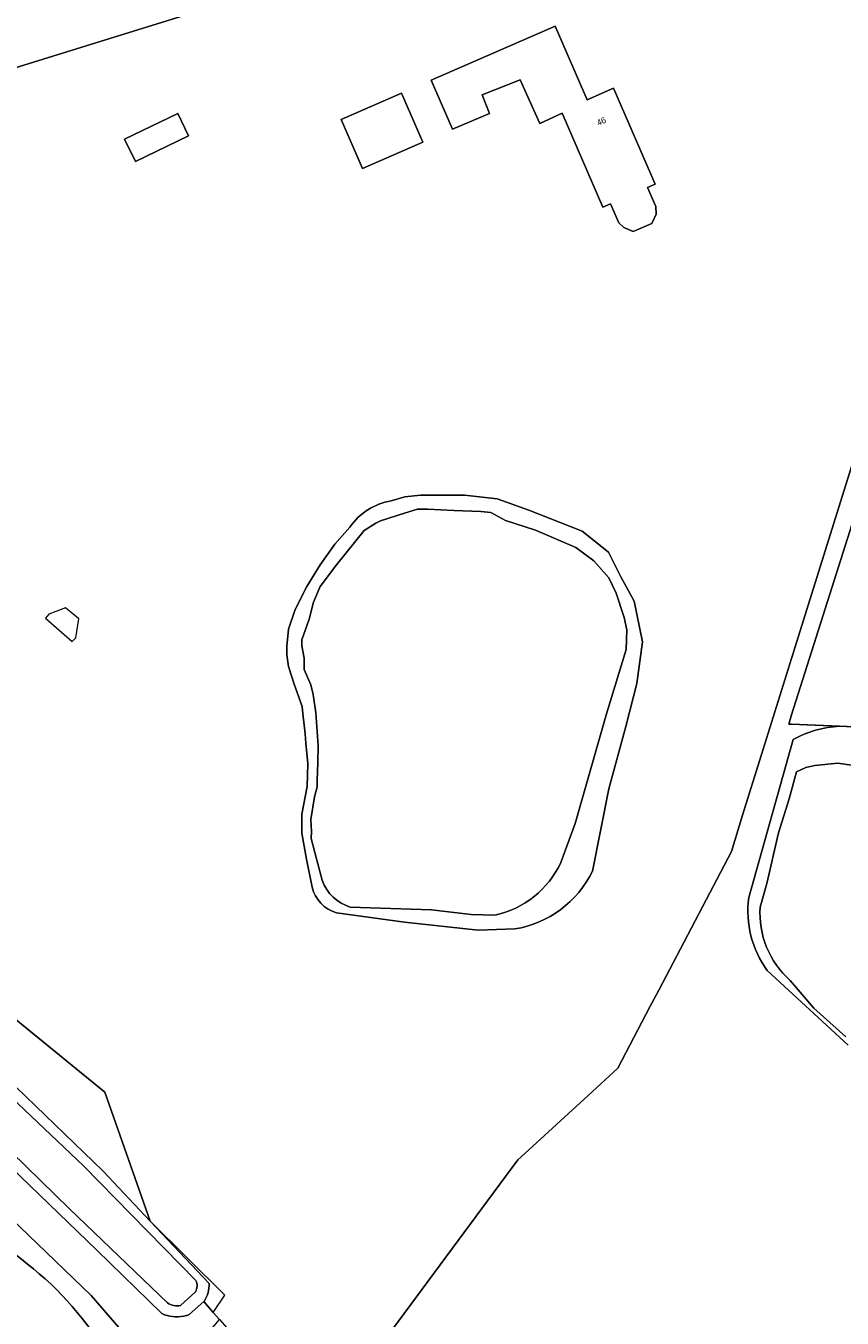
# Model space of a CAD drawing. Header units: metres. Extents: x 151448 to 154749, y 463108 to 465296.
# Tile 381 of 449: x 153906 to 154006, y 464439 to 464596. Entities that reach past the tile are written whole.
import ezdxf
from ezdxf.enums import TextEntityAlignment as Align

# ---------------------------------------------------------------- set-up
doc = ezdxf.new("R2010")
doc.units = ezdxf.units.M
for name, color, linetype, lineweight in [('B-PV-GR-BEPLANTING_CULTUUR_BODEMBEDEKKER-GV', 253, 'Continuous', 9), ('B-PV-GW-TALUD_KRUIN-G', 253, 'Continuous', 9), ('B-PV-IE-TERREINAFSCHEIDING_KUNSTMATIG_HEKWERK-G', 253, 'Continuous', 9), ('B-PV-OG-BEBOUWING-GV', 1, 'Continuous', 9), ('B-PV-OG-BEBOUWING-T18', 2, 'Continuous', 9), ('B-PV-OG-BEBOUWING_BUNKER-GV', 1, 'Continuous', 9), ('B-PV-OG-TERREIN_BEGROEID-GV', 253, 'Continuous', 9), ('B-PV-OG-TERREIN_ERF-GV', 253, 'Continuous', 9), ('B-PV-OG-TERREIN_OEVER-GV', 253, 'Continuous', 9), ('B-PV-OG-WATER_SLOOT-GV', 253, 'Continuous', 9)]:
    doc.layers.add(name, color=color, linetype=linetype, lineweight=lineweight)
doc.styles.add('Drong', font='txt', dxfattribs={"height": 1.8})

msp = doc.modelspace()

# ---------------------------------------------------------------- linework, layer by layer
at = {"layer": 'B-PV-GR-BEPLANTING_CULTUUR_BODEMBEDEKKER-GV', "flags": 128}
msp.add_lwpolyline([(153948.589, 464604.816), (153940.851, 464618.204), (153932.718, 464613.746), (153892.226, 464591.248), (153885.438, 464586.838), (153882.295, 464584.25)], close=True, dxfattribs=at)
at = {"layer": 'B-PV-GW-TALUD_KRUIN-G'}
for points in [[(153897.443, 464451.809, -0.0383194), (153909.456, 464442.765)], [(153909.456, 464442.765, -0.0799764), (153918.45, 464430.655)]]:
    msp.add_lwpolyline(points, format="xyb", dxfattribs=at)
at = {"layer": 'B-PV-IE-TERREINAFSCHEIDING_KUNSTMATIG_HEKWERK-G', "flags": 128}
for points in [[(153957.264, 464607.507), (153882.295, 464584.25), (153839.089, 464556.991)], [(154000, 464519.159), (154019.005, 464579.929), (154040.287, 464590.55)], [(154014.686, 464558.153), (154011.241, 464547.634), (154000, 464512.282)], [(153996.327, 464507.414), (154000, 464519.16)], [(154000, 464512.282), (153999.64, 464511.149), (154000, 464511.134)], [(154000, 464511.134), (154040.186, 464509.428)], [(153994.008, 464500), (153996.327, 464507.414)], [(153983.755, 464478.659), (153992.629, 464495.59), (153994.008, 464500)], [(153894.274, 464483.88), (153916.047, 464466.171), (153921.589, 464450.453)], [(153982.673, 464476.594), (153983.755, 464478.659)], [(153975.115, 464465.796), (153978.765, 464469.138), (153982.673, 464476.594)], [(153967.373, 464458.706), (153975.115, 464465.796)], [(153942.443, 464425.39), (153966.511, 464457.917), (153967.373, 464458.706)], [(153921.589, 464450.453), (153930.719, 464441.406)], [(153929.301, 464439.293), (153930.719, 464441.406)], [(153930.063, 464438.429), (153929.301, 464439.293)]]:
    msp.add_lwpolyline(points, dxfattribs=at)
at = {"layer": 'B-PV-OG-BEBOUWING-GV', "flags": 128}
for points in [[(153978.232, 464588.787), (153975.022, 464587.39), (153971.113, 464596.377), (153955.955, 464589.782), (153958.56, 464583.794), (153963.063, 464585.696), (153962.164, 464587.978), (153966.824, 464589.815), (153969.205, 464584.507), (153971.948, 464585.737), (153976.921, 464574.292), (153977.847, 464574.695), (153978.856, 464572.375), (153979.5, 464571.783), (153980.632, 464571.282), (153982.909, 464572.272), (153983.42, 464573.426), (153983.41, 464574.354), (153982.4, 464576.674), (153983.326, 464577.077)], [(153952.296, 464588.19), (153944.942, 464584.991), (153947.547, 464579.003), (153954.901, 464582.202)], [(153919.785, 464579.851), (153926.27, 464582.991), (153924.957, 464585.703), (153918.472, 464582.563)]]:
    msp.add_lwpolyline(points, close=True, dxfattribs=at)
at = {"layer": 'B-PV-OG-BEBOUWING_BUNKER-GV', "flags": 128}
msp.add_lwpolyline([(153909.213, 464524.57), (153908.791, 464524.087), (153912.054, 464521.229), (153912.507, 464521.683), (153912.885, 464523.981), (153911.222, 464525.326)], close=True, dxfattribs=at)
at = {"layer": 'B-PV-OG-TERREIN_BEGROEID-GV', "flags": 128}
for points in [[(153923.008, 464439.144), (153915.092, 464446.9), (153890.493, 464470.525), (153875.881, 464484.012)], [(153945.53, 464406.274), (153932.163, 464420.687), (153929.048, 464421.984), (153923.963, 464427.403), (153921.14, 464433.547), (153914.361, 464441.37), (153876.084, 464478.163)], [(153876.084, 464478.163), (153914.361, 464441.37), (153921.14, 464433.547)], [(153925.961, 464433.48), (153930.063, 464438.429), (153929.301, 464439.293), (153928.133, 464440.615), (153926.367, 464439.022)]]:
    msp.add_lwpolyline(points, dxfattribs=at)
at = {"layer": 'B-PV-OG-TERREIN_BEGROEID-GV'}
for points in [[(153897.443, 464451.809, -0.0383194), (153909.456, 464442.765)], [(153909.456, 464442.765, 0.0383194), (153897.443, 464451.809)], [(153909.456, 464442.765, -0.0799764), (153918.45, 464430.655)], [(153918.45, 464430.655, 0.0799764), (153909.456, 464442.765)], [(153925.686, 464438.833, -0.1550437), (153923.008, 464439.144)], [(153926.367, 464439.022, -0.0409754), (153925.686, 464438.833)]]:
    msp.add_lwpolyline(points, format="xyb", dxfattribs=at)
at = {"layer": 'B-PV-OG-TERREIN_ERF-GV', "flags": 128}
for points in [[(154016.603, 464609.56), (154000, 464616.947), (153998.245, 464617.728), (153997.22, 464618.184), (153964.94, 464608.591), (153957.264, 464607.507), (153948.589, 464604.816), (153882.295, 464584.25), (153839.089, 464556.991), (153838.307, 464556.46), (153838.309, 464556.452), (153849.612, 464513.342), (153865.547, 464501.261), (153894.274, 464483.88), (153916.047, 464466.171), (153921.589, 464450.453)], [(153942.444, 464425.39), (153966.511, 464457.917), (153967.373, 464458.706), (153975.115, 464465.796), (153978.765, 464469.138), (153982.673, 464476.594), (153983.755, 464478.659), (153992.629, 464495.59), (153994.008, 464500), (153996.327, 464507.414), (154000, 464519.16), (154019.005, 464579.929), (154040.287, 464590.55), (154040.201, 464591.39), (154040.418, 464592.174), (154042.342, 464599.134), (154042.538, 464599.421), (154035.432, 464603.311), (154029.919, 464606.542), (154025.896, 464609.013)], [(154005.843, 464510.886), (154000, 464511.134), (153999.64, 464511.149), (154000, 464512.282), (154011.241, 464547.634), (154014.686, 464558.153), (154021.384, 464578.608), (154040.671, 464586.384), (154040.287, 464590.55), (154019.005, 464579.929), (154000, 464519.16), (153996.327, 464507.414), (153994.008, 464500), (153992.629, 464495.59), (153983.755, 464478.659), (153982.673, 464476.594), (153978.765, 464469.138), (153975.115, 464465.796), (153967.373, 464458.706), (153966.511, 464457.917), (153942.444, 464425.39)], [(153921.589, 464450.453), (153916.047, 464466.171), (153894.274, 464483.88), (153865.547, 464501.261), (153849.612, 464513.342), (153838.309, 464556.452), (153826.764, 464548.974), (153820.509, 464544.837), (153813.642, 464538.713), (153809.125, 464532.926)], [(154011.241, 464547.634), (154000, 464512.282), (153999.64, 464511.149), (154000, 464511.134), (154005.843, 464510.886), (154040.186, 464509.428)], [(153951.044, 464538.389), (153952.738, 464538.877), (153954.633, 464539.114), (153960.007, 464539.107), (153963.999, 464538.665), (153967.888, 464537.256), (153974.404, 464534.684), (153977.6, 464532.122), (153979.129, 464529.141), (153980.768, 464526.142), (153981.756, 464521.168), (153981.093, 464516.119), (153979.752, 464510.867), (153977.649, 464503.24), (153975.658, 464493.191)], [(153941.401, 464491.211), (153940.719, 464494.665), (153940.148, 464497.83), (153940.139, 464500.123), (153940.767, 464503.535), (153940.871, 464506.328), (153940.634, 464508.801), (153940.548, 464509.94), (153940.258, 464512.437), (153940.151, 464513.285), (153939.206, 464516.03), (153938.515, 464518.185), (153938.293, 464519.602), (153938.3, 464520.653), (153938.516, 464522.73), (153939.334, 464525.139), (153940.736, 464527.95), (153942.351, 464530.584), (153944.173, 464533.132), (153946.005, 464535.183)], [(153994.759, 464489.947), (154000.17, 464509.247)], [(153966.153, 464486.119), (153961.666, 464485.979), (153952.671, 464486.956), (153944.369, 464488.101)], [(153890.101, 464481.689), (153900.459, 464471.35), (153915.84, 464456.547), (153921.589, 464450.453)], [(154006.892, 464471.944), (153997.02, 464481.059)], [(153921.589, 464450.453), (153928.796, 464442.814)], [(153928.216, 464440.69), (153928.133, 464440.615), (153929.301, 464439.293), (153930.063, 464438.429), (153933.057, 464435.035), (153935.582, 464432.174), (153938.036, 464429.392), (153941.582, 464425.251)]]:
    msp.add_lwpolyline(points, dxfattribs=at)
for points in [[(153978.232, 464588.787), (153983.326, 464577.077), (153982.4, 464576.674), (153983.41, 464574.354), (153983.42, 464573.426), (153982.909, 464572.272), (153980.632, 464571.282), (153979.5, 464571.783), (153978.856, 464572.375), (153977.847, 464574.695), (153976.921, 464574.292), (153971.948, 464585.737), (153969.205, 464584.507), (153966.824, 464589.815), (153962.164, 464587.978), (153963.063, 464585.696), (153958.56, 464583.794), (153955.955, 464589.782), (153971.113, 464596.377), (153975.022, 464587.39)], [(153952.296, 464588.19), (153954.901, 464582.202), (153947.547, 464579.003), (153944.942, 464584.991)], [(153926.27, 464582.991), (153919.785, 464579.851), (153918.472, 464582.563), (153924.957, 464585.703)]]:
    msp.add_lwpolyline(points, close=True, dxfattribs=at)
at = {"layer": 'B-PV-OG-TERREIN_ERF-GV'}
for points in [[(153946.005, 464535.183, -0.2088197), (153951.044, 464538.389)], [(154000.17, 464509.247, -0.1125629), (154005.843, 464510.886)], [(153975.658, 464493.191, -0.2435171), (153966.153, 464486.119)], [(153944.369, 464488.101, -0.2704594), (153941.401, 464491.211)], [(153997.02, 464481.059, -0.1946939), (153994.759, 464489.947)], [(153928.796, 464442.814, -0.1567089), (153928.216, 464440.69)]]:
    msp.add_lwpolyline(points, format="xyb", dxfattribs=at)
at = {"layer": 'B-PV-OG-TERREIN_OEVER-GV'}
for points in [[(153951.044, 464538.389, 0.2088197), (153946.005, 464535.183)], [(154005.843, 464510.886, 0.1125629), (154000.17, 464509.247)], [(153971.794, 464494.242, -0.2340781), (153963.727, 464487.812)], [(153966.153, 464486.119, 0.2435171), (153975.658, 464493.191)], [(153941.401, 464491.211, 0.2704594), (153944.369, 464488.101)], [(153946.053, 464488.794, -0.2390476), (153942.618, 464492.061)], [(153994.759, 464489.947, 0.1946939), (153997.02, 464481.059)], [(153999.823, 464479.825, -0.2322636), (153996.147, 464488.803)], [(153927.172, 464443.194, -0.2719036), (153927.115, 464441.808)], [(153928.216, 464440.69, 0.1567089), (153928.796, 464442.814)], [(153925.312, 464440.126, -0.2054311), (153923.695, 464440.453)], [(153923.008, 464439.144, 0.1550437), (153925.686, 464438.833)], [(153925.686, 464438.833, 0.0409754), (153926.367, 464439.022)]]:
    msp.add_lwpolyline(points, format="xyb", dxfattribs=at)
at = {"layer": 'B-PV-OG-TERREIN_OEVER-GV', "flags": 128}
for points in [[(153975.658, 464493.191), (153977.649, 464503.24), (153979.752, 464510.867), (153981.093, 464516.119), (153981.756, 464521.168), (153980.768, 464526.142), (153979.129, 464529.141), (153977.6, 464532.122), (153974.404, 464534.684), (153967.888, 464537.256), (153963.999, 464538.665), (153960.007, 464539.107), (153954.633, 464539.114), (153952.738, 464538.877), (153951.044, 464538.389)], [(153942.618, 464492.061), (153941.917, 464494.697), (153941.289, 464497.184), (153941.302, 464498.037), (153941.249, 464499.496), (153941.688, 464502.239), (153942.02, 464503.482), (153941.987, 464504.296), (153942.074, 464506.42), (153942.108, 464508.525), (153941.851, 464512.519), (153941.514, 464514.756), (153941.241, 464515.924), (153940.407, 464517.806), (153940.399, 464519.207), (153940.128, 464520.691), (153940.139, 464521.417), (153941.023, 464523.953), (153941.566, 464526.034), (153942.354, 464527.943), (153944.364, 464530.575), (153947.741, 464534.787), (153949.172, 464535.697), (153949.747, 464535.949), (153952.678, 464536.908), (153954.279, 464537.388), (153955.52, 464537.407), (153958.688, 464537.219), (153962.004, 464537.115), (153963.235, 464536.985), (153965.043, 464536.023), (153968.688, 464534.823), (153973.626, 464532.69), (153975.837, 464531.076), (153977.64, 464529.005), (153978.532, 464527.112), (153979.547, 464524.161), (153979.863, 464522.644), (153979.761, 464520.261)], [(153946.005, 464535.183), (153944.173, 464533.132), (153942.351, 464530.584), (153940.736, 464527.95), (153939.334, 464525.139), (153938.516, 464522.73), (153938.3, 464520.653), (153938.293, 464519.602), (153938.515, 464518.185), (153939.206, 464516.03), (153940.151, 464513.285), (153940.258, 464512.437), (153940.548, 464509.94), (153940.634, 464508.801), (153940.871, 464506.328), (153940.767, 464503.535), (153940.139, 464500.123), (153940.148, 464497.83), (153940.719, 464494.665), (153941.401, 464491.211)], [(153979.761, 464520.261), (153977.357, 464512.385), (153973.537, 464499.01), (153971.794, 464494.242)], [(154040.783, 464509.523), (154040.677, 464509.407), (154040.186, 464509.428), (154005.843, 464510.886)], [(154000.17, 464509.247), (153994.759, 464489.947)], [(153996.147, 464488.803), (153996.971, 464491.677), (153998.41, 464497.842), (153999.711, 464502.006), (154000.611, 464505.326), (154001.731, 464505.834), (154002.816, 464506.101), (154005.636, 464506.355), (154008.971, 464505.862)], [(153944.369, 464488.101), (153952.671, 464486.956), (153961.666, 464485.979), (153966.153, 464486.119)], [(153963.727, 464487.812), (153960.815, 464487.877), (153955.983, 464488.474), (153946.053, 464488.794)], [(153875.881, 464484.012), (153890.493, 464470.525), (153915.092, 464446.9), (153923.008, 464439.144)], [(153923.695, 464440.453), (153911.725, 464451.956), (153902.802, 464460.599), (153887.323, 464475.29), (153878.221, 464484.534)], [(153885.441, 464483.869), (153899.017, 464470.821), (153913.449, 464457.19), (153927.172, 464443.194)], [(153928.796, 464442.814), (153921.589, 464450.453), (153915.84, 464456.547), (153900.459, 464471.35), (153890.101, 464481.689)], [(153997.02, 464481.059), (154006.892, 464471.944)], [(154006.627, 464472.963), (154002.711, 464476.464), (153999.823, 464479.825)], [(153927.115, 464441.808), (153925.312, 464440.126)], [(153926.367, 464439.022), (153928.133, 464440.615), (153928.216, 464440.69)]]:
    msp.add_lwpolyline(points, dxfattribs=at)
at = {"layer": 'B-PV-OG-WATER_SLOOT-GV', "flags": 128}
for points in [[(153971.794, 464494.242), (153973.537, 464499.01), (153977.357, 464512.385), (153979.761, 464520.261), (153979.863, 464522.644), (153979.547, 464524.161), (153978.532, 464527.112), (153977.64, 464529.005), (153975.837, 464531.076), (153973.626, 464532.69), (153968.688, 464534.823), (153965.043, 464536.023), (153963.235, 464536.985), (153962.004, 464537.115), (153958.688, 464537.219), (153955.52, 464537.407), (153954.279, 464537.388), (153952.678, 464536.908), (153949.747, 464535.949), (153949.172, 464535.697), (153947.741, 464534.787), (153944.364, 464530.575), (153942.354, 464527.943), (153941.566, 464526.034), (153941.023, 464523.953), (153940.139, 464521.417), (153940.128, 464520.691), (153940.399, 464519.207), (153940.407, 464517.806), (153941.241, 464515.924), (153941.514, 464514.756), (153941.851, 464512.519), (153942.108, 464508.525), (153942.074, 464506.42), (153941.987, 464504.296), (153942.02, 464503.482), (153941.688, 464502.239), (153941.249, 464499.496), (153941.302, 464498.037), (153941.289, 464497.184), (153941.917, 464494.697), (153942.618, 464492.061)], [(154008.971, 464505.862), (154005.636, 464506.355), (154002.816, 464506.101), (154001.731, 464505.834), (154000.611, 464505.326), (153999.711, 464502.006), (153998.41, 464497.842), (153996.971, 464491.677), (153996.147, 464488.803)], [(153946.053, 464488.794), (153955.983, 464488.474), (153960.815, 464487.877), (153963.727, 464487.812)], [(153878.221, 464484.534), (153887.323, 464475.29), (153902.802, 464460.599), (153911.725, 464451.956), (153923.695, 464440.453)], [(153927.172, 464443.194), (153913.449, 464457.19), (153899.017, 464470.821), (153885.441, 464483.869)], [(153999.823, 464479.825), (154002.711, 464476.464), (154006.627, 464472.963)], [(153925.312, 464440.126), (153927.115, 464441.808)]]:
    msp.add_lwpolyline(points, dxfattribs=at)
at = {"layer": 'B-PV-OG-WATER_SLOOT-GV'}
for points in [[(153963.727, 464487.812, 0.2340781), (153971.794, 464494.242)], [(153942.618, 464492.061, 0.2390476), (153946.053, 464488.794)], [(153996.147, 464488.803, 0.2322636), (153999.823, 464479.825)], [(153927.115, 464441.808, 0.2719036), (153927.172, 464443.194)], [(153923.695, 464440.453, 0.2054311), (153925.312, 464440.126)]]:
    msp.add_lwpolyline(points, format="xyb", dxfattribs=at)

# ---------------------------------------------------------------- texts
at = {"layer": 'B-PV-OG-BEBOUWING-T18', "style": 'Drong'}
msp.add_text('46', height=0.75, rotation=23.5, dxfattribs=at).set_placement((153976.737, 464584.753), align=Align.MIDDLE)

doc.saveas('drawing.dxf')
